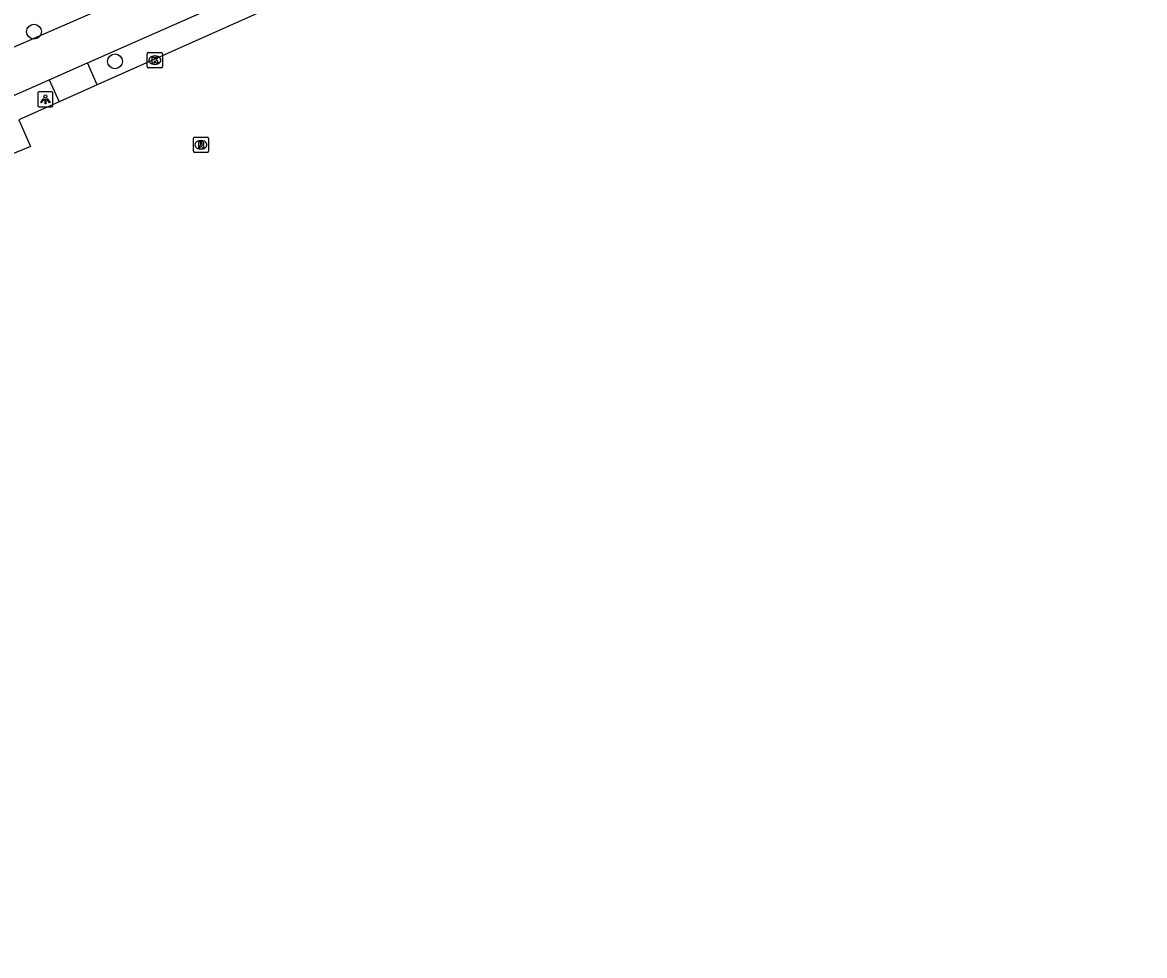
# Model space of a CAD drawing. Extents: x 162990 to 165007, y 383433 to 384336.
# Drawn here: x 164708.8 to 164783, y 383519 to 383580.7 of the extents above; entities that cross this region are included whole.
import ezdxf

# ---------------------------------------------------------------- set-up
doc = ezdxf.new("R2010")
doc.units = 0
for name, color, linetype in [('IMGEO_Boom', 7, 'Continuous'), ('IMGEO_Fietspad_open', 7, 'Continuous'), ('IMGEO_Kolk', 7, 'Continuous'), ('IMGEO_Lichtpunt', 7, 'Continuous'), ('IMGEO_Rijbaan_lokaal_open', 7, 'Continuous'), ('IMGEO_Rioolput', 7, 'Continuous'), ('IMGEO_Voetpad_open', 7, 'Continuous')]:
    doc.layers.add(name, color=color, linetype=linetype)

msp = doc.modelspace()

# ---------------------------------------------------------------- linework, layer by layer
at = {"layer": 'IMGEO_Boom'}
for centre in [(164709.557, 383580.053), (164714.917, 383578.087)]:
    msp.add_circle(centre, 0.489, dxfattribs=at)
at = {"layer": 'IMGEO_Fietspad_open'}
for points in [[(164782.955, 383613.721), (164775.979, 383610.452), (164723.841, 383586.022), (164715.619, 383582.266), (164697.005, 383574.149), (164624.456, 383545.272), (164601.566, 383536.821), (164581.978, 383530.273), (164571.881, 383527.171), (164553.277, 383521.733), (164543.609, 383519.259), (164542.439, 383519.028)], [(164713.088, 383577.988), (164725.136, 383583.309), (164759.492, 383599.331)], [(164710.573, 383576.877), (164713.088, 383577.988)], [(164677.537, 383563.148), (164698.39, 383571.496), (164710.573, 383576.877)]]:
    msp.add_lwpolyline(points, dxfattribs=at)
at = {"layer": 'IMGEO_Kolk'}
for p, q in [((164717.047, 383577.74), (164717.047, 383578.592)), ((164717.122, 383578.666), (164717.974, 383578.666)), ((164718.048, 383578.592), (164718.048, 383577.74)), ((164717.558, 383577.886), (164717.533, 383577.886)), ((164717.535, 383578.446), (164717.56, 383578.446)), ((164717.974, 383577.666), (164717.122, 383577.666))]:
    msp.add_line(p, q, dxfattribs=at)
for points in [[(164717.047, 383577.74), (164717.047, 383578.592)], [(164717.122, 383578.666), (164717.974, 383578.666)], [(164718.048, 383578.592), (164718.048, 383577.74)], [(164717.368, 383578.366), (164717.491, 383578.366), (164717.491, 383578.215), (164717.621, 383578.366), (164717.785, 383578.366), (164717.639, 383578.215), (164717.792, 383577.966), (164717.64, 383577.966), (164717.555, 383578.13), (164717.491, 383578.063), (164717.491, 383577.966), (164717.368, 383577.966), (164717.368, 383578.366)], [(164717.974, 383577.666), (164717.122, 383577.666)]]:
    msp.add_lwpolyline(points, dxfattribs=at)
for centre, start, end in [((164717.124, 383578.59), 91.55205, 178.44795), ((164717.124, 383578.59), 91.55205, 178.44795), ((164717.972, 383578.59), 1.55205, 88.44795), ((164717.972, 383578.59), 1.55205, 88.44795), ((164717.124, 383577.742), 181.55205, 268.44795), ((164717.124, 383577.742), 181.55205, 268.44795), ((164717.972, 383577.742), 271.55205, 358.44795), ((164717.972, 383577.742), 271.55205, 358.44795)]:
    msp.add_arc(centre, 0.0765, start, end, dxfattribs=at)
for centre, major_axis, ratio, start_param, end_param in [((164717.534, 383578.166), (-0.387, 0.002), 0.722429, 4.712389, 7.853982), ((164717.559, 383578.166), (-0.39, 0.002), 0.717154, 1.570796, 4.712389)]:
    msp.add_ellipse(centre, major_axis=major_axis, ratio=ratio, start_param=start_param, end_param=end_param, dxfattribs=at)
at = {"layer": 'IMGEO_Lichtpunt'}
for p, q in [((164709.816, 383575.978), (164709.816, 383575.171)), ((164709.816, 383575.978), (164709.816, 383575.171)), ((164710.718, 383576.073), (164709.91, 383576.073)), ((164710.718, 383576.073), (164709.91, 383576.073)), ((164710.812, 383575.171), (164710.812, 383575.978)), ((164710.812, 383575.171), (164710.812, 383575.978)), ((164709.91, 383575.077), (164710.718, 383575.077)), ((164709.91, 383575.077), (164710.718, 383575.077))]:
    msp.add_line(p, q, dxfattribs=at)
for points in [[(164710.19, 383575.642), (164710.229, 383575.614), (164710.041, 383575.352), (164710.003, 383575.379), (164710.19, 383575.642)], [(164710.292, 383575.594), (164710.339, 383575.594), (164710.339, 383575.272), (164710.292, 383575.272), (164710.292, 383575.594)], [(164710.402, 383575.614), (164710.44, 383575.641), (164710.627, 383575.379), (164710.588, 383575.351), (164710.402, 383575.614)]]:
    msp.add_lwpolyline(points, dxfattribs=at)
msp.add_circle((164710.315, 383575.776), 0.0994, dxfattribs=at)
for centre, start, end in [((164709.91, 383575.978), 90, 180), ((164709.91, 383575.978), 90, 180), ((164710.718, 383575.978), 0, 90), ((164710.718, 383575.978), 0, 90), ((164709.91, 383575.171), 180, 270), ((164709.91, 383575.171), 180, 270), ((164710.718, 383575.171), 270, 0), ((164710.718, 383575.171), 270, 360)]:
    msp.add_arc(centre, 0.0946, start, end, dxfattribs=at)
at = {"layer": 'IMGEO_Rijbaan_lokaal_open'}
for points in [[(164760.087, 383598.027), (164739.537, 383588.464), (164725.733, 383581.878), (164713.73, 383576.534)], [(164713.73, 383576.534), (164711.219, 383575.415)], [(164711.219, 383575.415), (164708.549, 383574.227)], [(164708.549, 383574.227), (164709.337, 383572.455), (164681.68, 383561.005), (164680.929, 383562.767)]]:
    msp.add_lwpolyline(points, dxfattribs=at)
at = {"layer": 'IMGEO_Rioolput'}
for p, q in [((164720.091, 383572.15), (164720.091, 383573.002)), ((164720.166, 383573.076), (164721.018, 383573.076)), ((164720.579, 383572.856), (164720.604, 383572.856)), ((164721.092, 383573.002), (164721.092, 383572.15)), ((164721.018, 383572.076), (164720.166, 383572.076)), ((164720.602, 383572.296), (164720.577, 383572.296))]:
    msp.add_line(p, q, dxfattribs=at)
for points in [[(164720.091, 383572.15), (164720.091, 383573.002)], [(164720.166, 383573.076), (164721.018, 383573.076)], [(164720.68, 383572.774), (164720.428, 383572.776), (164720.428, 383572.376)], [(164720.606, 383572.695), (164720.552, 383572.695), (164720.552, 383572.614)], [(164720.552, 383572.614), (164720.604, 383572.614)], [(164721.092, 383573.002), (164721.092, 383572.15)], [(164721.018, 383572.076), (164720.166, 383572.076)], [(164720.428, 383572.376), (164720.552, 383572.376), (164720.552, 383572.538), (164720.563, 383572.538)], [(164720.61, 383572.509), (164720.681, 383572.376), (164720.821, 383572.376), (164720.756, 383572.502)]]:
    msp.add_lwpolyline(points, dxfattribs=at)
for centre, radius, start, end in [((164720.168, 383573), 0.0765, 91.55205, 178.44795), ((164720.168, 383573), 0.0765, 91.55205, 178.44795), ((164720.588, 383572.803), 0.19, 274.7715, 282.96867), ((164720.612, 383572.599), 0.0964, 77.00612, 93.18647), ((164720.626, 383572.656), 0.0378, 276.66336, 79.67722), ((164720.679, 383572.664), 0.109, 350.36119, 89.41601), ((164720.677, 383572.664), 0.112, 277.58423, 350.98172), ((164721.016, 383573), 0.0765, 1.55205, 88.44795), ((164721.016, 383573), 0.0765, 1.55205, 88.44795), ((164720.168, 383572.152), 0.0765, 181.55205, 268.44795), ((164720.168, 383572.152), 0.0765, 181.55205, 268.44795), ((164720.562, 383572.485), 0.0533, 26.02933, 88.69889), ((164720.661, 383572.449), 0.108, 29.51342, 73.79051), ((164721.016, 383572.152), 0.0765, 271.55205, 358.44795), ((164721.016, 383572.152), 0.0765, 271.55205, 358.44795)]:
    msp.add_arc(centre, radius, start, end, dxfattribs=at)
for centre, major_axis, ratio, start_param, end_param in [((164720.578, 383572.576), (-0.387, 0.002), 0.722429, 4.712389, 7.853982), ((164720.603, 383572.576), (-0.39, 0.002), 0.717154, 1.570796, 4.712389)]:
    msp.add_ellipse(centre, major_axis=major_axis, ratio=ratio, start_param=start_param, end_param=end_param, dxfattribs=at)
at = {"layer": 'IMGEO_Voetpad_open'}
for points in [[(164713.73, 383576.534), (164713.088, 383577.988)], [(164710.573, 383576.877), (164711.219, 383575.415)]]:
    msp.add_lwpolyline(points, dxfattribs=at)

doc.saveas('drawing.dxf')
